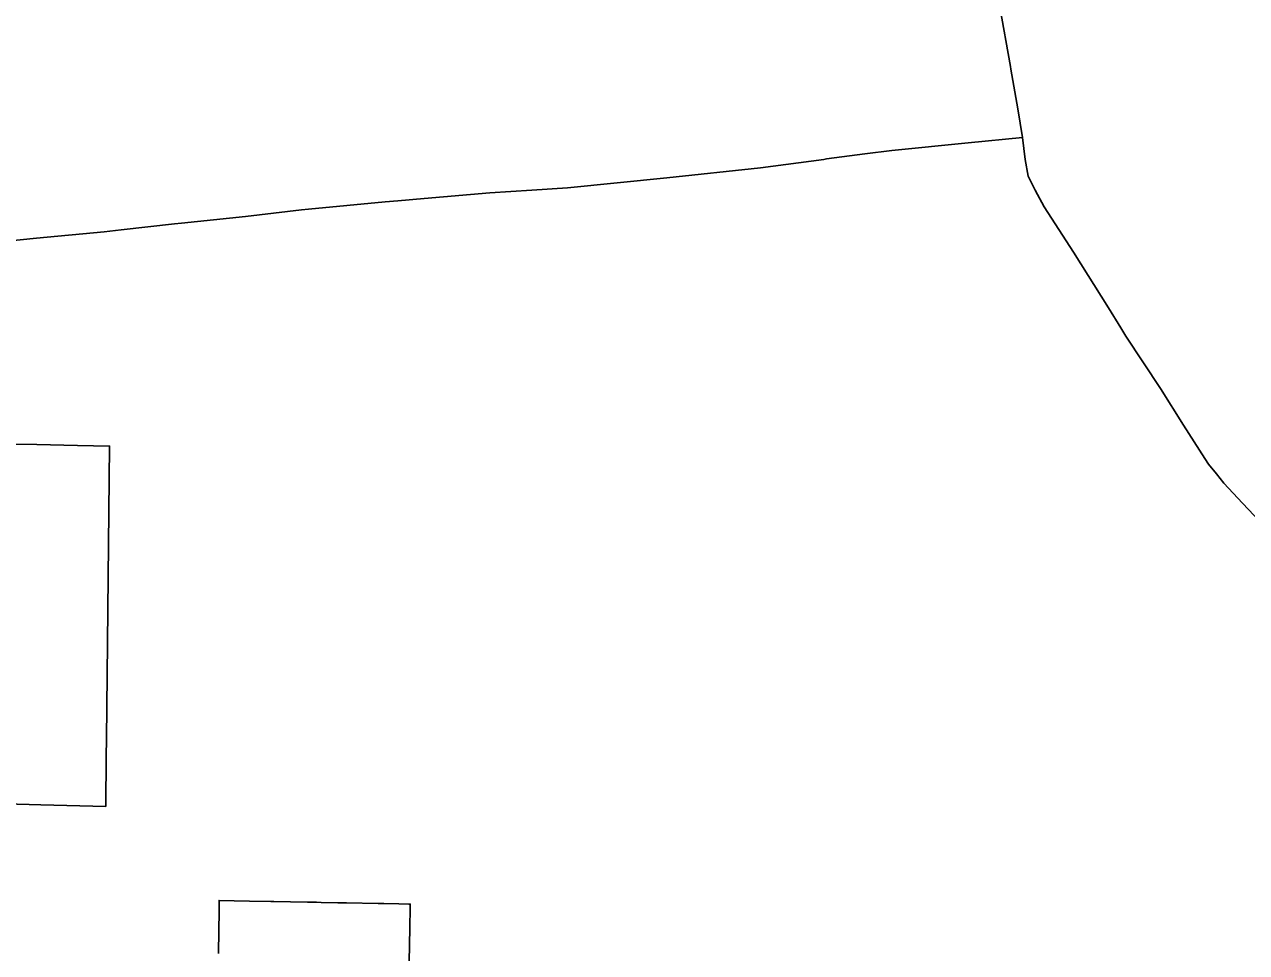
# Model space of a CAD drawing. Extents: x 0 to 34, y 0 to 22.
# Drawn here: x 4.7212 to 4.8367, y 15.7932 to 15.881 of the extents above; entities that cross this region are included whole.
import ezdxf

# ---------------------------------------------------------------- set-up
doc = ezdxf.new("R2010")
doc.units = 0
for name, color, linetype in [('GM_X_Corporation', 7, 'Continuous'), ('GM_X_State_Route', 7, 'Continuous'), ('GM_X_US_Route', 7, 'Continuous')]:
    doc.layers.add(name, color=color, linetype=linetype)

msp = doc.modelspace()

# ---------------------------------------------------------------- linework, layer by layer
at = {"layer": 'GM_X_Corporation'}
for points in [[(4.710497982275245, 15.807563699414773), (4.722801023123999, 15.807224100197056), (4.728922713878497, 15.80705488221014), (4.728975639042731, 15.811801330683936), (4.728992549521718, 15.813408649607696), (4.729088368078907, 15.822515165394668), (4.729284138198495, 15.841122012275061), (4.726266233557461, 15.841180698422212), (4.722420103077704, 15.84125548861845), (4.718355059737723, 15.841334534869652)], [(4.718355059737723, 15.841334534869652), (4.722420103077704, 15.84125548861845), (4.726266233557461, 15.841180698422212), (4.729284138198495, 15.841122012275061), (4.729088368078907, 15.822515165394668), (4.728992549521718, 15.813408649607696), (4.728975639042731, 15.811801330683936), (4.728922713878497, 15.80705488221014), (4.722801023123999, 15.807224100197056), (4.710497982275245, 15.807563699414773)], [(4.757355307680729, 15.779597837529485), (4.7576594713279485, 15.795598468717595), (4.757695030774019, 15.797469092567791), (4.757701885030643, 15.79782987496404), (4.757547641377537, 15.797832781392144), (4.756632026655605, 15.797850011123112), (4.755185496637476, 15.797877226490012), (4.754675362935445, 15.797886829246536), (4.751677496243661, 15.797943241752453), (4.751677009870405, 15.79794324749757), (4.751663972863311, 15.797943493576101), (4.751663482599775, 15.797943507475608), (4.751662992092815, 15.797943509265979), (4.751649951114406, 15.797943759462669), (4.75164946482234, 15.7979437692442), (4.751648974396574, 15.79794377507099), (4.75084590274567, 15.79795888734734), (4.749270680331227, 15.797988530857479), (4.748836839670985, 15.797996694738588), (4.747998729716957, 15.79801246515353), (4.746377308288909, 15.798042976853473), (4.744818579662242, 15.798072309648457), (4.744528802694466, 15.79807775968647), (4.742516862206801, 15.798115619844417), (4.741070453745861, 15.798142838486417), (4.739642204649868, 15.79816971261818), (4.739638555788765, 15.797767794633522), (4.739631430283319, 15.797031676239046), (4.739615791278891, 15.795415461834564), (4.739615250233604, 15.795359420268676), (4.739614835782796, 15.795315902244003), (4.7395942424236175, 15.793162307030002)], [(4.7395942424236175, 15.793162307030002), (4.739614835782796, 15.795315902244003), (4.739615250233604, 15.795359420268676), (4.739615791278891, 15.795415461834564), (4.739631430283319, 15.797031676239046), (4.739638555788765, 15.797767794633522), (4.739642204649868, 15.79816971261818), (4.741070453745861, 15.798142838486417), (4.742516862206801, 15.798115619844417), (4.744528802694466, 15.79807775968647), (4.744818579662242, 15.798072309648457), (4.746377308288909, 15.798042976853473), (4.747998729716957, 15.79801246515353), (4.748836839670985, 15.797996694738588), (4.749270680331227, 15.797988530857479), (4.7508463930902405, 15.797958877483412), (4.751648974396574, 15.79794377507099), (4.75164946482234, 15.7979437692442), (4.751649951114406, 15.797943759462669), (4.751662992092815, 15.797943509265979), (4.751663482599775, 15.797943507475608), (4.751663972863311, 15.797943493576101), (4.751677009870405, 15.79794324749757), (4.751677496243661, 15.797943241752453), (4.754675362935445, 15.797886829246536), (4.755185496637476, 15.797877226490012), (4.756632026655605, 15.797850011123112), (4.757547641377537, 15.797832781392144), (4.757701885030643, 15.79782987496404), (4.757695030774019, 15.797469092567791), (4.7576594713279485, 15.795598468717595), (4.757355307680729, 15.779597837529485)]]:
    msp.add_lwpolyline(points, dxfattribs=at)
at = {"layer": 'GM_X_State_Route'}
for points in [[(4.814402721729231, 15.876991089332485), (4.8133555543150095, 15.88277678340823), (4.813150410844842, 15.884097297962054), (4.812531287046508, 15.887656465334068), (4.8117987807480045, 15.891884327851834), (4.811286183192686, 15.894569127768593), (4.810708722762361, 15.897988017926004), (4.809479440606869, 15.904331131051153), (4.809042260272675, 15.906642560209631), (4.808486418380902, 15.910580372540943), (4.807904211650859, 15.914329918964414), (4.807418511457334, 15.91685123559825), (4.806440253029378, 15.921822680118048), (4.806001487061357, 15.924492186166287), (4.804617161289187, 15.932462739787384), (4.804003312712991, 15.936188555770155), (4.803082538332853, 15.94089051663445), (4.8022445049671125, 15.945522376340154)], [(4.815533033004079, 15.87027302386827), (4.8150990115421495, 15.872992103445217), (4.814448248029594, 15.876739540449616), (4.814402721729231, 15.876991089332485)], [(4.824820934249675, 15.85229849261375), (4.823669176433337, 15.854182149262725), (4.82035259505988, 15.85945576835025), (4.817585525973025, 15.863728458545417), (4.816743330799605, 15.865296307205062), (4.816087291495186, 15.866622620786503), (4.815793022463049, 15.868190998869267), (4.815533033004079, 15.87027302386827)], [(4.864988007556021, 15.810628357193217), (4.858863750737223, 15.813592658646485), (4.857039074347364, 15.81452820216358), (4.855561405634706, 15.815516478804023), (4.853586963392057, 15.817147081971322), (4.851081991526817, 15.819793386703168), (4.849531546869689, 15.821406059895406), (4.848529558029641, 15.822596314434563), (4.845429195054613, 15.826009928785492), (4.842344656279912, 15.829329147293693), (4.839079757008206, 15.832797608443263), (4.836315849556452, 15.835725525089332), (4.834551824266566, 15.837624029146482), (4.833854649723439, 15.838495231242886), (4.833121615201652, 15.839420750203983), (4.832761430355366, 15.839953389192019), (4.831764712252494, 15.841528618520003), (4.830733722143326, 15.843108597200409), (4.828572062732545, 15.846547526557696), (4.825308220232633, 15.851501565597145), (4.824820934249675, 15.85229849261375)]]:
    msp.add_lwpolyline(points, dxfattribs=at)
at = {"layer": 'GM_X_US_Route'}
for p, q in [((4.769168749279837, 15.865306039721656), (4.772538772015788, 15.865516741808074)), ((4.730382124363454, 15.861545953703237), (4.735426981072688, 15.862112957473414))]:
    msp.add_line(p, q, dxfattribs=at)
for points in [[(4.797011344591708, 15.868252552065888), (4.800651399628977, 15.868753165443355), (4.803194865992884, 15.869044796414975), (4.810403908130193, 15.869773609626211), (4.815533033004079, 15.87027302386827)], [(4.815533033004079, 15.87027302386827), (4.815793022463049, 15.868190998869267), (4.816087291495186, 15.866622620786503), (4.816743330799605, 15.865296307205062), (4.817585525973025, 15.863728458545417), (4.82035259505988, 15.85945576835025), (4.823669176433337, 15.854182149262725), (4.824820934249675, 15.85229849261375)], [(4.772538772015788, 15.865516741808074), (4.781950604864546, 15.86647179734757), (4.790790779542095, 15.86741999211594), (4.796763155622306, 15.86821842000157), (4.797011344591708, 15.868252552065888)], [(4.756510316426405, 15.864305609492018), (4.759017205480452, 15.864509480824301), (4.765208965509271, 15.865058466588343), (4.769168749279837, 15.865306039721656)], [(4.748085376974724, 15.863505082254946), (4.755340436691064, 15.86421046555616), (4.756510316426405, 15.864305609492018)], [(4.735426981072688, 15.862112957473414), (4.7360996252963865, 15.862188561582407), (4.7421294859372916, 15.862825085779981), (4.747410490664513, 15.863439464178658), (4.748085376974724, 15.863505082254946)], [(4.698342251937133, 15.858383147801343), (4.704733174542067, 15.85903018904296), (4.711560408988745, 15.859704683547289), (4.715233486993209, 15.860055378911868), (4.72239822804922, 15.86078208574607), (4.728784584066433, 15.861366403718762), (4.730382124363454, 15.861545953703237)], [(4.824820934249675, 15.85229849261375), (4.825308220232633, 15.851501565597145), (4.828572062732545, 15.846547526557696), (4.830733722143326, 15.843108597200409), (4.831764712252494, 15.841528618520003), (4.832761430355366, 15.839953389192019), (4.833121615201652, 15.839420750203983), (4.833854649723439, 15.838495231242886), (4.834551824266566, 15.837624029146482), (4.836315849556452, 15.835725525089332), (4.839079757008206, 15.832797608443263), (4.842344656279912, 15.829329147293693), (4.845429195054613, 15.826009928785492), (4.848529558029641, 15.822596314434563), (4.849531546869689, 15.821406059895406), (4.851081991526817, 15.819793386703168), (4.853586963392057, 15.817147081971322), (4.855561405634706, 15.815516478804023), (4.857039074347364, 15.81452820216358), (4.858863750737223, 15.813592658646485), (4.864988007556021, 15.810628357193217)]]:
    msp.add_lwpolyline(points, dxfattribs=at)

doc.saveas('drawing.dxf')
